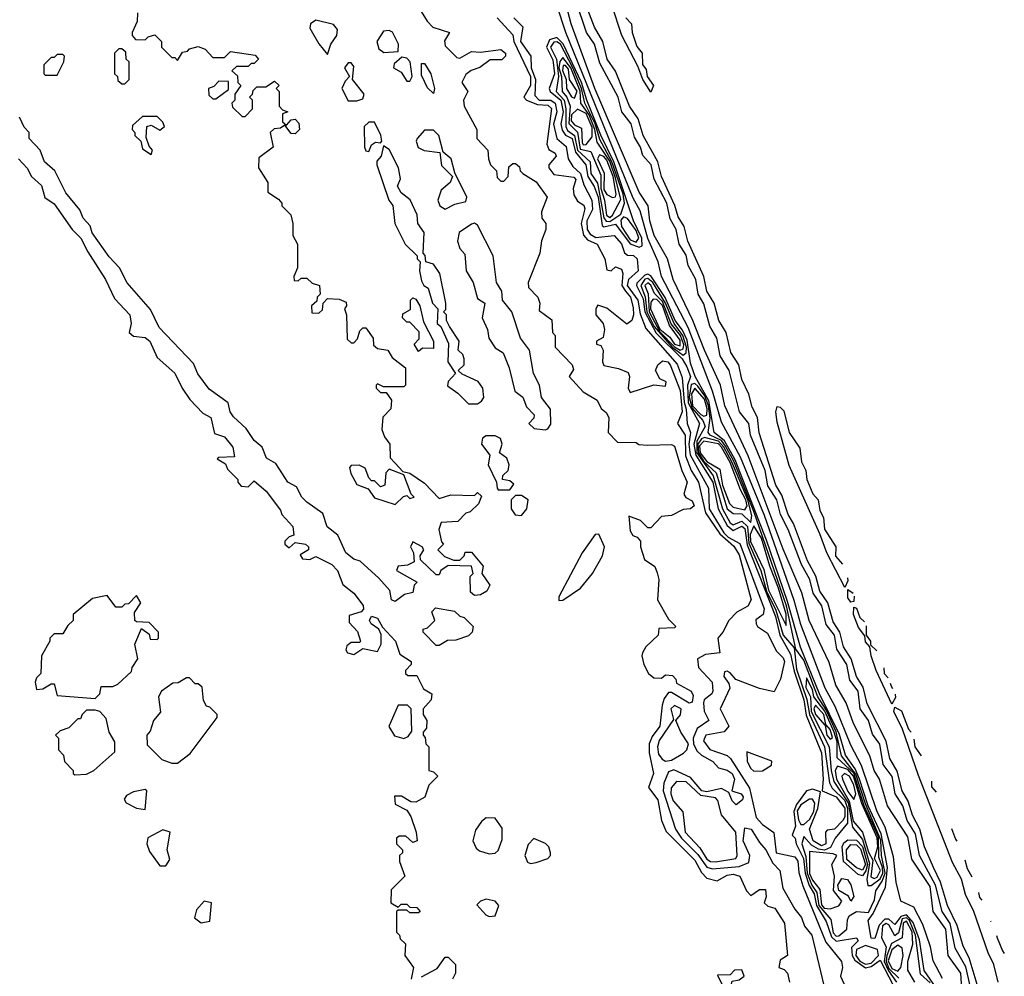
# Model space of a CAD drawing. Extents: x 2889633 to 3052318, y 540750 to 918690.
# Tile 496 of 656: x 3015858 to 3019207, y 778885 to 782139. Entities that reach past the tile are written whole.
import ezdxf

# ---------------------------------------------------------------- set-up
doc = ezdxf.new("R2010")
doc.units = 0

msp = doc.modelspace()

# ---------------------------------------------------------------- linework, layer by layer
at = {"layer": '0CON02XD'}
for points in [[(3019118.6, 778845), (3019087.9, 778947.9), (3019067, 778987), (3019047.4, 779057.4), (3019014.3, 779125), (3018990.6, 779205), (3018967.1, 779255), (3018935.6, 779325.6), (3018920.6, 779385), (3018895, 779433.3), (3018880.9, 779480.9), (3018860, 779515), (3018842.8, 779582.8), (3018817.5, 779625), (3018805.7, 779685), (3018741.3, 779811.3), (3018727.8, 779867.8), (3018704.3, 779905), (3018686.9, 779965), (3018660.6, 780005), (3018647.8, 780055), (3018625, 780090), (3018606.7, 780155), (3018580, 780195), (3018566.2, 780246.2), (3018538.3, 780298.3), (3018490.6, 780425), (3018471.9, 780455), (3018450.9, 780520.9), (3018430, 780555), (3018373.2, 780733.2), (3018367.5, 780785), (3018349.3, 780820.7), (3018338.8, 780865), (3018314.3, 780914.3), (3018304.2, 780965), (3018277, 781007), (3018261.4, 781075), (3018235.7, 781115.7), (3018220, 781175), (3018195.8, 781215), (3018185.7, 781265), (3018130.6, 781385), (3018118.1, 781435), (3018098.3, 781468.3), (3018087, 781507), (3018041.4, 781605), (3018028.9, 781655), (3017979.2, 781745), (3017961.3, 781801.3), (3017932.5, 781845), (3017885, 781963.3), (3017855.8, 782005), (3017841.9, 782065), (3017813.4, 782113.4), (3017719.6, 782359.6)], [(3018188, 781015), (3018148, 781115), (3018081.2, 781255), (3018061.2, 781325), (3018016.2, 781405), (3018002, 781455), (3017995.9, 781505.9), (3017965, 781552.5), (3017814.3, 781905), (3017734.3, 782124.3), (3017688.7, 782298.7)], [(3019096.8, 778826.8), (3019076.8, 778916.8), (3019040.7, 778980.7), (3019023.8, 779063.8), (3018995.5, 779105.5), (3018973.6, 779195), (3018919.4, 779295), (3018905, 779368.8), (3018876.9, 779415), (3018862.5, 779465), (3018835.7, 779505), (3018825.7, 779564.3), (3018795.8, 779605), (3018784.4, 779674.4), (3018758.7, 779708.7), (3018745.7, 779755), (3018717.5, 779795), (3018710, 779855), (3018682.1, 779892.1), (3018671.4, 779945), (3018637.6, 779997.6), (3018629.4, 780045), (3018600.9, 780080.9), (3018587.1, 780145), (3018557.4, 780187.4), (3018545.7, 780235), (3018517.1, 780285), (3018472.5, 780405), (3018445.7, 780455), (3018434, 780505), (3018403.4, 780553.4), (3018394.2, 780605), (3018344.2, 780725), (3018338.8, 780765), (3018306.2, 780805), (3018271.2, 780945), (3018241.2, 780995), (3018230, 781055), (3018206, 781096), (3018185, 781172.5), (3018166, 781205), (3018158, 781255), (3018132.3, 781302.3), (3018125, 781337.5), (3018101.2, 781375), (3018091.2, 781425), (3018070.8, 781460.8), (3018059.2, 781515), (3018015.7, 781595.7), (3018005.8, 781645), (3017977.3, 781677.3), (3017970, 781705), (3017949.5, 781739.5), (3017938, 781785), (3017905.8, 781825.8), (3017893.8, 781875), (3017830.9, 781990.9), (3017813.3, 782055), (3017786, 782095), (3017712.9, 782315)], [(3017212.5, 782185), (3017243.9, 782133.9), (3017263.6, 782113.6), (3017320, 782095), (3017303, 782067), (3017305, 782050), (3017345, 782010), (3017355, 782007.5), (3017395, 782030), (3017425, 782028), (3017495, 782037.5), (3017510, 782025), (3017510, 782015), (3017498.3, 782001.7), (3017458.3, 782001.7), (3017423.6, 781976.4), (3017393.8, 781966.2), (3017375, 781952.5), (3017362.5, 781925), (3017382.5, 781895), (3017368, 781865), (3017370, 781845), (3017412.5, 781765), (3017412.5, 781735), (3017450, 781695), (3017452.5, 781665), (3017460, 781645), (3017480, 781625), (3017481.7, 781601.7), (3017495, 781590), (3017505, 781590), (3017520, 781605), (3017521.7, 781638.3), (3017535, 781650), (3017545, 781650), (3017558.3, 781638.3), (3017560, 781625), (3017570, 781615), (3017615, 781587.5), (3017652.5, 781535), (3017633.3, 781485), (3017633.8, 781463.8), (3017647.5, 781445), (3017647.5, 781425), (3017633, 781387), (3017627.5, 781345), (3017587.5, 781245), (3017588.3, 781228.3), (3017620, 781195), (3017627.5, 781175), (3017625, 781150), (3017668.3, 781118.3), (3017670, 781075), (3017680, 781065), (3017680, 781025), (3017737.5, 780965), (3017741.7, 780948.3), (3017727.5, 780925), (3017775, 780872.5), (3017822.5, 780845), (3017836.4, 780816.4), (3017853, 780803), (3017862.5, 780785), (3017860, 780735), (3017891.7, 780701.7), (3017955, 780700), (3017963.6, 780693.6), (3017995, 780691.2), (3018075, 780693.3), (3018085, 780687.5), (3018110, 780605), (3018128.8, 780565), (3018116.7, 780525), (3018123.6, 780513.6), (3018145, 780502.5), (3018152.5, 780485), (3018140, 780475), (3018115, 780472.5), (3018075, 780452.5), (3018041.7, 780448.3), (3018005, 780410), (3017995, 780410), (3017970, 780435), (3017930, 780450), (3017935, 780400), (3017943.6, 780383.6), (3017958.3, 780378.3), (3017970, 780365), (3017970, 780345), (3017983, 780303), (3018018.3, 780278.3), (3018027, 780257), (3018032.5, 780235), (3018027.5, 780165), (3018065, 780100), (3018090, 780075), (3018085, 780070), (3018031.7, 780068.3), (3018030, 780045), (3017987.5, 780005), (3017976.7, 779985), (3017973.8, 779975), (3017981.2, 779945), (3017996.7, 779915), (3018015, 779900), (3018041.7, 779898.3), (3018055, 779910), (3018078.3, 779908.3), (3018090, 779895), (3018091.7, 779881.7), (3018142.5, 779855), (3018149.5, 779839.5), (3018145, 779817.5), (3018135, 779813.8), (3018075, 779850), (3018065, 779850), (3018050, 779830), (3018043, 779807), (3018035.8, 779735), (3018009.5, 779700.5), (3017998.8, 779675), (3017998.8, 779645), (3018013.8, 779575), (3017997, 779527), (3018028.6, 779485), (3018041.2, 779415)], [(3018997.3, 778877.3), (3018965, 778937.5), (3018956, 778985), (3018930.8, 779060.8), (3018899.3, 779119.3), (3018855, 779140), (3018839.2, 779205), (3018830.9, 779290.9), (3018801.9, 779391.9), (3018775, 779444), (3018722.1, 779602.1), (3018685, 779671.2), (3018632.1, 779802.1), (3018598.1, 779865), (3018515, 780081.2), (3018492.5, 780162.5), (3018391.6, 780451.6), (3018310.5, 780650.5), (3018245, 780770), (3018214.7, 780874.7), (3018132, 781092), (3018041.1, 781265), (3018029.4, 781315), (3017995, 781394), (3017968.8, 781488.8), (3017945, 781532), (3017715.6, 782095), (3017685.7, 782185)], [(3018005, 781892.5), (3017977.5, 781935), (3017960.7, 781980.7), (3017906.2, 782085), (3017873.8, 782185)], [(3016258.3, 782161.7), (3016257, 782133), (3016240, 782095), (3016240, 782085), (3016251.7, 782071.7), (3016285, 782070), (3016295, 782080), (3016317, 782087), (3016340, 782065), (3016340, 782045), (3016375, 782010), (3016385, 782010), (3016395, 782000), (3016411.7, 782028.3), (3016428.3, 782031.7), (3016435, 782040), (3016465, 782047.5), (3016488.3, 782038.3), (3016515, 782010), (3016555, 782010), (3016575, 782030), (3016658.3, 782018.3), (3016670, 782005), (3016655, 781990), (3016645, 781990), (3016635, 781980), (3016595, 781980), (3016580, 781965), (3016598.3, 781948.3), (3016600, 781925), (3016610, 781915), (3016590, 781885), (3016590, 781865), (3016580, 781855), (3016581.7, 781841.7), (3016615, 781810), (3016625, 781810), (3016650, 781835), (3016650, 781865), (3016640, 781875), (3016650, 781885), (3016651.7, 781898.3), (3016665, 781910), (3016695, 781910), (3016725, 781930), (3016740, 781915), (3016730, 781905), (3016740, 781895), (3016740, 781845), (3016751.7, 781831.7), (3016770, 781825), (3016751.7, 781818.3), (3016751.7, 781791.7), (3016765, 781780), (3016781.7, 781798.3), (3016795, 781800), (3016807, 781787), (3016810, 781765), (3016795, 781750), (3016781.7, 781751.7), (3016760, 781780), (3016745, 781770), (3016723, 781767), (3016710, 781755), (3016720, 781705), (3016671.7, 781668.3), (3016670, 781635), (3016702.5, 781585), (3016701.7, 781551.7), (3016738.3, 781528.3), (3016750, 781515), (3016750, 781505), (3016780, 781475), (3016787.5, 781445), (3016787.5, 781405), (3016802.5, 781375), (3016802.5, 781295), (3016790, 781265), (3016791.7, 781251.7), (3016805, 781250), (3016815, 781260), (3016835, 781260), (3016853, 781243), (3016877.5, 781235), (3016880, 781205), (3016870, 781195), (3016868.3, 781181.7), (3016850, 781165), (3016851.7, 781141.7), (3016875, 781140), (3016888.3, 781151.7), (3016890, 781175), (3016905, 781190), (3016945, 781187.5), (3016968.3, 781178.3), (3016970, 781165), (3016962.5, 781155), (3016970, 781135), (3016971.7, 781051.7), (3016985, 781040), (3016995, 781040), (3017007, 781053), (3017015, 781080), (3017025, 781090), (3017035, 781090), (3017060, 781055), (3017061.7, 781031.7), (3017075, 781020), (3017110, 781015), (3017125, 780990), (3017170, 780955), (3017170, 780895), (3017165, 780890), (3017095, 780890), (3017075, 780900), (3017070, 780895), (3017070, 780885), (3017085, 780870), (3017105, 780870), (3017122.5, 780845), (3017120, 780815), (3017093, 780787), (3017090, 780745), (3017099.3, 780719.3), (3017117.5, 780695), (3017118.3, 780648.3), (3017135, 780630), (3017161.7, 780601.7), (3017185, 780596.7), (3017235, 780562.5), (3017285, 780510), (3017325, 780522.5), (3017405, 780520), (3017415, 780530), (3017428.3, 780518.3), (3017418.3, 780491.7), (3017390, 780465), (3017375, 780460), (3017348.3, 780431.7), (3017291.7, 780428.3), (3017283.8, 780405), (3017293, 780363), (3017300, 780355), (3017280, 780335), (3017303, 780313), (3017335, 780300), (3017355, 780300), (3017370, 780315), (3017373, 780327), (3017395, 780327.5), (3017435, 780280), (3017430, 780255), (3017457.5, 780215), (3017447.5, 780195), (3017425, 780182.5), (3017405, 780180), (3017391.7, 780191.7), (3017390, 780245), (3017400, 780255), (3017395, 780280), (3017315, 780282.5), (3017290, 780265), (3017285, 780250), (3017275, 780250), (3017221.7, 780301.7), (3017220, 780315), (3017232.5, 780335), (3017226.7, 780345), (3017195, 780362.5), (3017187.5, 780345), (3017197.5, 780325), (3017200, 780295), (3017177, 780283), (3017145, 780280), (3017140, 780265), (3017210, 780225), (3017200, 780215), (3017195, 780190), (3017166.4, 780183.6), (3017135, 780160)], [(3016905, 782020), (3016916.2, 782055), (3016936.2, 782085), (3016938.8, 782105), (3016925, 782122.5), (3016865, 782137.5), (3016847.5, 782125), (3016845, 782110), (3016875, 782056.7), (3016905, 782020)], [(3017482.5, 782145), (3017535, 782087.5), (3017539.4, 782065), (3017595.4, 781945), (3017595.3, 781914.7), (3017573.3, 781875), (3017582.5, 781865), (3017619.8, 781849.8), (3017655, 781848.1), (3017667.2, 781837.2), (3017651.2, 781715), (3017657.7, 781697.7), (3017680, 781685), (3017682.5, 781675), (3017657.5, 781645), (3017657.5, 781635), (3017675, 781612.5), (3017743, 781603), (3017750, 781595), (3017741.2, 781565), (3017743, 781543), (3017755, 781521.2), (3017777.5, 781507.5), (3017780.8, 781495), (3017767.5, 781445), (3017776.2, 781406.2), (3017789.7, 781389.7), (3017822.5, 781375), (3017848.8, 781325), (3017855, 781287.5), (3017870, 781285), (3017885, 781297.5), (3017905, 781290), (3017910, 781275), (3017906.7, 781235), (3017918.6, 781215)], [(3017538.8, 782145), (3017570, 782115), (3017561.5, 782065), (3017597.1, 782015), (3017598.2, 781975), (3017612.5, 781935), (3017610.7, 781880.7), (3017625, 781865.4), (3017665, 781865.3), (3017678.9, 781855), (3017684.6, 781825), (3017673.5, 781783.5), (3017684.6, 781734.6), (3017717.2, 781707.2), (3017724, 781665), (3017739.7, 781639.7), (3017765.6, 781615.6), (3017776.9, 781576.9), (3017804.5, 781525), (3017807, 781493), (3017787.5, 781455), (3017788.5, 781425), (3017798.7, 781408.7), (3017818.1, 781398.1), (3017880, 781405), (3017905, 781376), (3017915.5, 781345.5), (3017925, 781337.5), (3017946.3, 781336.3), (3017958.1, 781325), (3017961.5, 781285), (3017929.5, 781255), (3017924.6, 781235), (3017961.2, 781185), (3017968.1, 781138.1), (3017987.9, 781087.9), (3018095, 780967.5), (3018111.6, 780921.6), (3018117.8, 780837.8), (3018125, 780814), (3018128.1, 780765), (3018139.6, 780735), (3018134.7, 780694.7), (3018138.5, 780658.5), (3018201.2, 780545), (3018202.9, 780475), (3018253.2, 780393.2), (3018268.3, 780378.3), (3018307.2, 780357.2), (3018390.6, 780135), (3018386.7, 780115), (3018362.3, 780097.7), (3018363.6, 780083.6), (3018367.5, 780075), (3018401.7, 780051.7), (3018431.3, 779991.3), (3018455, 779968), (3018460, 779955), (3018446.2, 779895), (3018425, 779852.5), (3018375, 779863.3), (3018293.8, 779893.8), (3018275, 779916.7), (3018265, 779922.5), (3018255, 779920), (3018253.8, 779905), (3018270.7, 779880.7), (3018273.3, 779865), (3018241.2, 779795), (3018270, 779735), (3018254.3, 779715.7), (3018192.5, 779705), (3018184.1, 779685.9), (3018205.6, 779655.6), (3018265, 779635.8), (3018275.5, 779625.5)], [(3017920, 782145), (3017939.2, 782125), (3017941.2, 782095), (3017957.3, 782047.3), (3017975.8, 782025), (3017976.7, 781986.7), (3017988.8, 781968.8), (3017992.5, 781945), (3018013.8, 781915), (3018005, 781892.5)], [(3017097, 782027), (3017145, 782030), (3017146.2, 782055), (3017126.1, 782096.1), (3017115, 782102.5), (3017095, 782100), (3017072.5, 782065), (3017079.3, 782039.3), (3017097, 782027)], [(3017965, 781365.4), (3017975, 781370), (3017973.9, 781396.1), (3017946.1, 781455), (3017878.6, 781655), (3017835, 781745.6), (3017786.7, 781865), (3017769.2, 781925), (3017707.2, 782057.2), (3017685, 782077.8), (3017660, 782070), (3017650.4, 782045), (3017672, 782002), (3017676.7, 781955), (3017659.4, 781905), (3017661.9, 781895), (3017698.8, 781865), (3017706.2, 781825), (3017698.8, 781785), (3017703.2, 781763.2), (3017715, 781745.5), (3017736.8, 781735), (3017748.1, 781688.1), (3017783.3, 781645), (3017790.5, 781605), (3017811.8, 781571.8), (3017825.7, 781535), (3017838.8, 781438.8), (3017845, 781434.4), (3017885, 781443.5), (3017935, 781376.7), (3017965, 781365.4)], [(3017865, 781452.4), (3017902.5, 781477.5), (3017915.3, 781514.7), (3017910.4, 781545), (3017872.1, 781655), (3017831.1, 781731.1), (3017815, 781784.6), (3017780.3, 781855), (3017769.1, 781905), (3017739.8, 781975), (3017697.1, 782055), (3017685, 782063.2), (3017675, 782062.3), (3017663.4, 782045), (3017684.2, 782004.2), (3017690.3, 781945), (3017682.5, 781895), (3017710.3, 781865), (3017716, 781835), (3017715.3, 781775.3), (3017721.9, 781761.9), (3017745.2, 781745.2), (3017755, 781694.6), (3017798.2, 781655), (3017801.1, 781615), (3017823.1, 781583.1), (3017844.8, 781464.8), (3017853.3, 781453.3), (3017865, 781452.4)], [(3015985, 781950), (3016007.5, 781995), (3016010, 782015), (3016005, 782020), (3015985, 782020), (3015975, 782010), (3015965, 782010), (3015940, 781985), (3015940, 781955), (3015945, 781950), (3015985, 781950)], [(3016215, 781920), (3016230, 781935), (3016230, 781995), (3016220, 782005), (3016218.3, 782028.3), (3016205, 782040), (3016195, 782040), (3016180, 782025), (3016180, 781955), (3016190, 781945), (3016191.7, 781931.7), (3016205, 781920), (3016215, 781920)], [(3017005, 781862.5), (3017025, 781870), (3017030, 781885), (3016990, 781935), (3016995, 781980), (3016985, 781992.5), (3016975, 781992.5), (3016962.5, 781975), (3016980, 781945), (3016965, 781930), (3016953.8, 781905), (3016975, 781862.5), (3017005, 781862.5)], [(3017185, 781930), (3017192.5, 781945), (3017186.7, 781995), (3017175, 782007.5), (3017158.3, 782011.7), (3017131.7, 781988.3), (3017130, 781975), (3017155, 781960), (3017175, 781930), (3017185, 781930)], [(3017265, 781887.5), (3017245, 781907.5), (3017225, 781950), (3017225, 781990), (3017235, 781990), (3017256, 781955), (3017268.8, 781905), (3017265, 781887.5)], [(3017865, 781465.6), (3017875, 781473.5), (3017903, 781527), (3017885, 781601.1), (3017865, 781657.3), (3017821.9, 781721.9), (3017814.7, 781765.3), (3017795.3, 781815.3), (3017766.9, 781855), (3017764, 781896), (3017732.2, 781975), (3017705, 782010), (3017695, 781996.2), (3017692.3, 781975), (3017700.8, 781945), (3017703.5, 781895), (3017718.9, 781875), (3017730.5, 781845), (3017725.7, 781785.7), (3017755.9, 781755.9), (3017765, 781698.5), (3017800.8, 781690.8), (3017835, 781610), (3017834.8, 781565), (3017847.5, 781525), (3017853.9, 781473.9), (3017865, 781465.6)], [(3017745, 781871.4), (3017754.3, 781895.7), (3017728.6, 781935), (3017725, 781970), (3017715, 781983.3), (3017707.1, 781982.9), (3017704.1, 781965.9), (3017716.7, 781935), (3017717.5, 781905), (3017735, 781875.8), (3017745, 781871.4)], [(3016525, 781870), (3016568.3, 781901.7), (3016568.3, 781928.3), (3016535, 781930), (3016518.3, 781911.7), (3016500, 781905), (3016501.7, 781881.7), (3016515, 781870), (3016525, 781870)], [(3017775, 781713.1), (3017785, 781714.4), (3017805, 781740), (3017805, 781772), (3017785, 781819.7), (3017755, 781834.6), (3017735.4, 781815), (3017734.2, 781795), (3017745, 781780.8), (3017769.3, 781769.3), (3017771.5, 781721.5), (3017775, 781713.1)], [(3017135, 780160), (3017122.5, 780165), (3017117, 780197), (3017079.3, 780239.3), (3017016.4, 780296.4), (3016995, 780303.3), (3016967.5, 780325), (3016940, 780385), (3016903.9, 780413.9), (3016889.2, 780459.2), (3016835, 780497.5), (3016817.5, 780515), (3016799.3, 780549.3), (3016770, 780565), (3016729.3, 780629.3), (3016697, 780647), (3016682.5, 780685), (3016655, 780707.5), (3016627.7, 780747.7), (3016585, 780787.5), (3016573.3, 780805), (3016567.5, 780835), (3016502.3, 780882.3), (3016463.9, 780933.9), (3016449.3, 780969.3), (3016331.7, 781091.7), (3016303, 781153), (3016223.9, 781243.9), (3016197.5, 781295), (3016161.7, 781331.7), (3016103.9, 781413.9), (3016097, 781437), (3016073.9, 781463.9), (3016062.5, 781492.5), (3016015, 781550), (3015977.5, 781625), (3015942.5, 781655), (3015927.5, 781695), (3015890, 781735), (3015890, 781755), (3015873, 781773), (3015857, 781807)], [(3016305, 781680), (3016310, 781695), (3016298.3, 781708.3), (3016288.3, 781738.3), (3016290, 781775), (3016305, 781780), (3016335, 781762.5), (3016350, 781775), (3016345, 781790), (3016325, 781810), (3016275, 781810), (3016241.7, 781778.3), (3016240, 781765), (3016250, 781755), (3016250, 781745), (3016270, 781725), (3016275, 781700), (3016305, 781680)], [(3017045, 781690), (3017055, 781712.5), (3017068.3, 781721.7), (3017085, 781720), (3017090, 781725), (3017086.4, 781746.4), (3017065, 781790), (3017045, 781790), (3017030, 781775), (3017031.2, 781705), (3017035, 781692.5), (3017045, 781690)], [(3017305, 781493.8), (3017338.3, 781511.7), (3017375, 781520), (3017379.2, 781535), (3017338.3, 781618.3), (3017326, 781665), (3017298.3, 781688.3), (3017283.8, 781745), (3017265, 781763.3), (3017235, 781763.3), (3017210, 781735), (3017206.7, 781725), (3017213.9, 781703.9), (3017233.6, 781693.6), (3017287.5, 781687.5), (3017293, 781643), (3017330, 781605), (3017322.5, 781585), (3017291.7, 781558.3), (3017280, 781525), (3017287.5, 781505), (3017305, 781493.8)], [(3017415, 780832.5), (3017429.3, 780840.7), (3017436.4, 780853.6), (3017433.8, 780885), (3017418, 780908), (3017363, 780933), (3017350, 780945), (3017370, 780965), (3017370, 780985), (3017365, 781000), (3017350, 781015), (3017352.5, 781045), (3017320, 781095), (3017310, 781115), (3017310, 781135), (3017300, 781145), (3017307.5, 781152.5), (3017307.5, 781175), (3017286.7, 781275), (3017265, 781307.5), (3017240, 781315), (3017237, 781337), (3017230, 781345), (3017233.8, 781415), (3017212.5, 781445), (3017210, 781475), (3017186.1, 781526.1), (3017155, 781550), (3017143, 781573), (3017153, 781597), (3017146.2, 781635), (3017115, 781697.5), (3017095, 781710), (3017087.5, 781675), (3017073, 781657), (3017072.5, 781645), (3017114, 781525), (3017127, 781507), (3017134.3, 781445), (3017168.8, 781375), (3017210, 781335), (3017210, 781325), (3017220, 781315), (3017217.5, 781285), (3017225, 781250), (3017232.5, 781235), (3017247.5, 781225), (3017262.5, 781175), (3017280, 781155), (3017277.5, 781105), (3017290, 781095), (3017317, 781037), (3017314, 780975), (3017340, 780935), (3017315, 780907.5), (3017313.6, 780893.6), (3017348.8, 780868.8), (3017385, 780832.5), (3017415, 780832.5)], [(3015853.3, 781665), (3015883.6, 781633.6), (3015897.5, 781605), (3015932.5, 781575), (3015943.6, 781533.6), (3015975, 781512.5), (3016036.7, 781425), (3016066.1, 781396.1), (3016089.5, 781349.5), (3016150, 781255), (3016180, 781190), (3016232.5, 781135), (3016237.5, 781105), (3016230, 781075), (3016245, 781062.5), (3016285, 781057.5), (3016300, 781045), (3016325, 780990), (3016386, 780936), (3016410, 780885), (3016437, 780847), (3016480.7, 780800.7), (3016507.5, 780785), (3016520.7, 780730.7), (3016555, 780720), (3016583.3, 780685), (3016588.3, 780651.7), (3016535, 780650), (3016530, 780645), (3016558.3, 780628.3), (3016565, 780610), (3016600, 780575), (3016600, 780565), (3016611.7, 780551.7), (3016635, 780550), (3016655, 780570), (3016696.7, 780535), (3016745, 780470), (3016750, 780455), (3016787.5, 780415), (3016790, 780385), (3016775, 780380), (3016760, 780365), (3016760, 780355), (3016775, 780342.5), (3016795, 780360), (3016830, 780355), (3016840, 780345), (3016840, 780335), (3016811.7, 780318.3), (3016820, 780305), (3016845, 780302.5), (3016865, 780312.5), (3016920, 780285), (3016938.8, 780265), (3016957.5, 780217.5), (3016995, 780187.5), (3017026.1, 780146.1), (3017027, 780133), (3017020, 780125), (3016978.3, 780111.7), (3016978.3, 780088.3), (3017007, 780057), (3017017.5, 780025), (3017015, 780020), (3016985, 780020), (3016970.7, 780009.3), (3016967.5, 779995), (3016973.3, 779985), (3016995, 779978.8), (3017025, 780000), (3017075, 779990), (3017087.5, 780015), (3017087, 780047), (3017080, 780065), (3017053.6, 780083.6), (3017047.5, 780095), (3017055, 780110), (3017075, 780102.5), (3017092.5, 780072.5), (3017136.7, 780025), (3017150.7, 779980.7), (3017190, 779955), (3017190, 779945), (3017170, 779925), (3017170, 779915), (3017178.3, 779908.3), (3017208.3, 779908.3), (3017232, 779862), (3017260, 779845), (3017257.5, 779825), (3017230, 779795), (3017230, 779775), (3017242.5, 779755), (3017241.7, 779728.3), (3017230, 779715), (3017230, 779705), (3017237, 779697), (3017240, 779675), (3017250, 779665), (3017250, 779585), (3017265, 779580), (3017280, 779565), (3017250, 779535), (3017236.4, 779493.6), (3017205, 779477.5), (3017188.3, 779478.3), (3017157, 779497), (3017133, 779497), (3017135, 779470), (3017175, 779450), (3017188.3, 779428.3), (3017206.7, 779375), (3017210, 779345), (3017195, 779340), (3017171.7, 779361.7), (3017148.3, 779361.7), (3017140, 779355), (3017140, 779335), (3017160, 779315), (3017160, 779305), (3017150, 779295), (3017150, 779275), (3017167.5, 779225), (3017121.7, 779178.3), (3017120, 779135), (3017145, 779120), (3017155, 779130), (3017175, 779130), (3017185, 779120), (3017208.3, 779118.3), (3017220, 779105), (3017215, 779100), (3017185, 779100), (3017175, 779110), (3017145, 779110), (3017140, 779105), (3017140, 779035), (3017150, 779025), (3017151.7, 779011.7), (3017170, 778995), (3017167.5, 778955), (3017197.5, 778915), (3017190, 778875)], [(3017875, 781533.8), (3017885, 781536.7), (3017887.5, 781545), (3017876.3, 781605), (3017855, 781660.9), (3017845, 781673.6), (3017830.7, 781679.3), (3017823.8, 781665), (3017846.7, 781616.7), (3017845, 781560.8), (3017855, 781544.2), (3017875, 781533.8)], [(3017645, 780743.8), (3017655, 780746.7), (3017665, 780762.5), (3017664.1, 780814.1), (3017633, 780853), (3017626, 780895), (3017605.6, 780935.6), (3017591.9, 781015), (3017562, 781055), (3017532, 781145), (3017500, 781185), (3017497.5, 781215), (3017480, 781245), (3017468.8, 781335), (3017415, 781440), (3017405, 781446.7), (3017395, 781443.3), (3017352.5, 781415), (3017347.5, 781385), (3017355, 781360), (3017371.7, 781341.7), (3017376.7, 781285), (3017400, 781245), (3017415, 781190), (3017440, 781175), (3017431.2, 781125), (3017448.8, 781085), (3017453.8, 781055), (3017475, 781022.5), (3017502.5, 781005), (3017522.5, 780955), (3017542.5, 780875), (3017570, 780855), (3017581.7, 780821.7), (3017607.5, 780795), (3017607, 780783), (3017590, 780765), (3017608.3, 780748.3), (3017645, 780743.8)], [(3017955, 781382.3), (3017963.8, 781395), (3017955, 781421.8), (3017925, 781462.5), (3017911.7, 781468.3), (3017902.9, 781457.1), (3017904.7, 781435), (3017935, 781389.7), (3017955, 781382.3)], [(3018987.8, 778827.8), (3018934.7, 778904.7), (3018918.7, 779008.7), (3018897.9, 779067.9), (3018875, 779093.3), (3018855, 779088.2), (3018835, 779061.2), (3018815, 779078.5), (3018800.9, 779079.1), (3018781.2, 779058.8), (3018766.7, 779013.3), (3018754.6, 779014.6), (3018743.8, 779075), (3018761.8, 779098.2), (3018802.7, 779187.3), (3018809.8, 779255), (3018788.8, 779368.8), (3018744.5, 779465), (3018715, 779555.5), (3018700.4, 779590.4), (3018666.7, 779636.7), (3018647, 779707), (3018579.2, 779845), (3018514.3, 780004.3), (3018469.3, 780159.3), (3018398.1, 780368.1), (3018291.8, 780641.8), (3018256.1, 780706.1), (3018220.9, 780735), (3018202.6, 780842.6), (3018155.4, 780925), (3018140.4, 780970.4), (3018128.4, 781048.4), (3018112.8, 781082.8), (3018088.1, 781115), (3018053.4, 781193.4), (3018005, 781267.3), (3017995, 781272.9), (3017985, 781270), (3017957.4, 781242.6), (3017956.2, 781235), (3017979, 781189), (3017984, 781145), (3018022.7, 781072.7), (3018111.3, 780985), (3018127.9, 780957.9), (3018140, 780925), (3018130, 780895), (3018131.8, 780835), (3018170.8, 780765), (3018151.4, 780695), (3018157.7, 780657.7), (3018215.9, 780565.9), (3018233.9, 780475), (3018265, 780417.8), (3018285, 780400.9), (3018315, 780416.2), (3018325, 780408.1), (3018332.3, 780352.3), (3018428.7, 780108.7), (3018443.3, 780045), (3018480.6, 779980.6), (3018492.7, 779922.7), (3018525.8, 779825), (3018533.2, 779773.2), (3018585.3, 779645.3), (3018591.4, 779555), (3018587.5, 779515), (3018635, 779495.6), (3018665, 779456.2), (3018665, 779427.5), (3018658.6, 779415), (3018630, 779385), (3018605, 779381.2), (3018598.8, 779375), (3018600.6, 779335), (3018585, 779328.2), (3018557.5, 779345), (3018544.4, 779385), (3018573.6, 779455), (3018581.7, 779511.7), (3018555, 779521.4), (3018535, 779516), (3018500.4, 779469.6), (3018490.9, 779445), (3018497.1, 779395), (3018486.2, 779365), (3018495.7, 779355), (3018499.2, 779335), (3018524.8, 779285), (3018530, 779235), (3018543.6, 779193.6), (3018561.1, 779165), (3018568, 779125), (3018601.2, 779071.2), (3018619.3, 779019.3), (3018635, 779003.8), (3018705, 779015.6), (3018710.8, 779005), (3018687.6, 778982.4), (3018690.3, 778955), (3018699, 778939), (3018735, 778912.9), (3018755, 778918.4), (3018785, 778939.1), (3018829.6, 778855)], [(3018115, 780997.5), (3018124.6, 781005.4), (3018126, 781025), (3018113.7, 781065), (3018083.8, 781105), (3018055.2, 781175), (3018011.8, 781245), (3017995, 781258), (3017985, 781256), (3017970.7, 781235), (3017985.6, 781195.6), (3017991.2, 781145), (3018016.2, 781095), (3018077, 781025), (3018115, 780997.5)], [(3017918.6, 781215), (3017935.6, 781195), (3017945, 781160), (3017946.2, 781135), (3017940, 781115), (3017923, 781103), (3017855, 781157.5), (3017825, 781167.5), (3017817.5, 781155), (3017817.5, 781135), (3017842.5, 781105), (3017847.5, 781085), (3017842.5, 781057.5), (3017820, 781045), (3017820, 781035), (3017835, 781030), (3017842.5, 781015), (3017840, 780975), (3017845, 780962.5), (3017895, 780952.5), (3017928.3, 780938.3), (3017932.5, 780925), (3017927.5, 780885), (3017935, 780870), (3018015, 780896.7), (3018055, 780892.5), (3018056.7, 780906.7), (3018035, 780917.5), (3018021.2, 780945), (3018028.8, 780965), (3018045, 780978), (3018062.5, 780975), (3018071.2, 780965), (3018105, 780877.5), (3018111.9, 780805), (3018096.2, 780765), (3018121.9, 780725), (3018122.7, 780655), (3018141.9, 780605), (3018167.5, 780565), (3018191.2, 780461.2), (3018239.4, 780389.4), (3018287.7, 780347.7), (3018305, 780318.8), (3018346.7, 780165), (3018335, 780143.3), (3018297, 780123), (3018270, 780095), (3018250, 780055), (3018232.5, 780035), (3018240, 779985), (3018190.7, 779979.3), (3018163.3, 779965), (3018166.7, 779935), (3018213.3, 779885), (3018216.2, 779855), (3018212.5, 779845), (3018186.7, 779825), (3018184, 779815), (3018186.1, 779786.1), (3018202.5, 779755), (3018162.4, 779727.6), (3018148.8, 779695), (3018150, 779675), (3018161.7, 779651.7), (3018177, 779637), (3018215.8, 779615.8), (3018235, 779593.3), (3018265, 779586.2), (3018282, 779575), (3018290, 779555), (3018280, 779515), (3018312.5, 779505), (3018318.8, 779495), (3018316.7, 779485), (3018295, 779467.5), (3018281.7, 779481.7), (3018270, 779510), (3018245, 779523.8), (3018195, 779511.8), (3018178.8, 779515), (3018140.4, 779560.4), (3018083, 779587), (3018065, 779580), (3018048.8, 779541.2), (3018047.1, 779515), (3018088.6, 779385), (3018109.4, 779355), (3018165, 779298.6), (3018195, 779255.6), (3018215, 779250.6), (3018305, 779258.1), (3018338.6, 779271.4), (3018341.2, 779295), (3018319.2, 779345), (3018325, 779390), (3018346.7, 779385), (3018375, 779340), (3018396.7, 779315), (3018419.5, 779269.5), (3018443.3, 779245), (3018454.1, 779184.1), (3018495, 779112.5), (3018517.5, 779085), (3018527.5, 779055), (3018552.5, 779025), (3018600, 778825)], [(3018105, 781014.2), (3018115, 781018.6), (3018117.2, 781032.8), (3018106, 781065), (3018074.6, 781104.6), (3018045, 781179.7), (3018016.9, 781206.9), (3018005, 781235.6), (3017995, 781243.1), (3017984.6, 781235), (3017995.7, 781205.7), (3017998.8, 781145), (3018035, 781076.6), (3018085, 781025.7), (3018105, 781014.2)], [(3017215, 781010), (3017200, 781035), (3017217, 781053), (3017217, 781077), (3017185, 781110), (3017175, 781110), (3017160, 781125), (3017161.7, 781138.3), (3017187, 781153), (3017187.5, 781185), (3017195, 781192.5), (3017205, 781187.5), (3017218.8, 781165), (3017231.2, 781111.2), (3017266, 781045), (3017265, 781020), (3017228.3, 781021.7), (3017215, 781010)], [(3018105, 781028.9), (3018105, 781048.9), (3018068.5, 781098.5), (3018045, 781166.1), (3018025, 781186.6), (3018012.4, 781187.6), (3018005, 781178), (3018003.3, 781155), (3018035, 781086), (3018069, 781059), (3018085.5, 781035), (3018105, 781028.9)], [(3019064.2, 778824.2), (3019060, 778895), (3019016, 778955), (3019008.1, 779045), (3018965.8, 779105), (3018955, 779190), (3018892.9, 779282.9), (3018879.2, 779359.2), (3018810, 779465), (3018783.3, 779555), (3018764.2, 779584.2), (3018750, 779635), (3018694.1, 779744.1), (3018670, 779815), (3018633.8, 779875), (3018611.7, 779951.7), (3018543.8, 780095), (3018518.8, 780188.8), (3018455, 780337.5), (3018336, 780655), (3018256.2, 780825), (3018242, 780895), (3018188, 781015)], [(3018635, 779021.5), (3018645, 779021.8), (3018672.2, 779045), (3018673.7, 779076.3), (3018680.2, 779089.8), (3018704.6, 779105.4), (3018745, 779102.2), (3018765.8, 779144.2), (3018770, 779175), (3018792, 779208), (3018801.7, 779235), (3018790, 779295), (3018787.8, 779347.8), (3018735, 779471.8), (3018702.6, 779572.6), (3018653.8, 779635), (3018635.7, 779715.7), (3018601.5, 779791.5), (3018573.6, 779835), (3018525, 779959.5), (3018498, 779998), (3018466, 780145), (3018355, 780465.6), (3018287, 780637), (3018258.5, 780688.5), (3018245, 780707.2), (3018206.9, 780725), (3018200, 780735), (3018206.7, 780783.3), (3018200.6, 780825), (3018188.9, 780858.9), (3018165, 780892), (3018155, 780900.8), (3018142, 780898), (3018135.5, 780854.5), (3018145, 780817.1), (3018182.3, 780775), (3018190, 780755), (3018161, 780705), (3018161, 780665), (3018217.4, 780587.4), (3018248.2, 780475), (3018275, 780427.5), (3018285, 780420.5), (3018315, 780432.7), (3018334.1, 780415), (3018338.3, 780358.3), (3018379.7, 780265), (3018398.7, 780195), (3018430.6, 780130.6), (3018455.3, 780045), (3018492.3, 780002.3), (3018500.7, 779929.3), (3018536.1, 779826.1), (3018544.8, 779774.8), (3018596.2, 779665), (3018612.6, 779542.6), (3018621.4, 779525), (3018665, 779482.1), (3018673.5, 779455), (3018674.5, 779405), (3018632, 779355), (3018616.7, 779323.3), (3018595.8, 779314.2), (3018575, 779316.6), (3018551.1, 779331.1), (3018525, 779360), (3018519.1, 779335), (3018532, 779292), (3018537.3, 779235), (3018552.4, 779195), (3018569.8, 779169.8), (3018575.9, 779125.9), (3018617.4, 779077.4), (3018625, 779032.9), (3018635, 779021.5)], [(3018185, 780789.6), (3018195, 780792.9), (3018196.2, 780815), (3018187.4, 780847.4), (3018154.7, 780885.3), (3018143.8, 780866.2), (3018147.1, 780825), (3018175, 780795.8), (3018185, 780789.6)], [(3018674.3, 780240.5), (3018675, 780230), (3018665, 780207.5), (3018603.8, 780325), (3018580, 780390), (3018475, 780622.5), (3018435, 780770), (3018430, 780805), (3018435, 780822.5), (3018445, 780821.2), (3018457.9, 780807.9), (3018476, 780735), (3018511.7, 780681.7), (3018518, 780635), (3018532.5, 780605), (3018536, 780575), (3018555.7, 780525.7), (3018573.8, 780505), (3018579.5, 780469.5), (3018592, 780445), (3018595.8, 780405.8), (3018634, 780345), (3018633.3, 780313.3), (3018657.5, 780287.1)], [(3017525, 780540), (3017538.3, 780558.3), (3017525, 780570), (3017500, 780575), (3017501.7, 780588.3), (3017520, 780605), (3017522.5, 780625), (3017515, 780647.5), (3017490, 780665), (3017498.8, 780695), (3017493.6, 780713.6), (3017475, 780723.3), (3017445, 780723.3), (3017432.5, 780715), (3017428.8, 780695), (3017457, 780657), (3017451.2, 780625), (3017480, 780565), (3017482.5, 780545), (3017485, 780540), (3017525, 780540)], [(3018345, 780428.8), (3018348.1, 780451.9), (3018335.1, 780505.1), (3018281, 780635), (3018253, 780685), (3018235, 780705.2), (3018187.4, 780717.4), (3018176.9, 780713.1), (3018164.8, 780695), (3018166.9, 780665), (3018185, 780636.2), (3018227.5, 780597.5), (3018264.5, 780475), (3018285, 780458.6), (3018315, 780457.5), (3018345, 780428.8)], [(3018325, 780471.5), (3018332.8, 780485), (3018328.5, 780505), (3018309.5, 780539.5), (3018275, 780632.2), (3018245.6, 780685), (3018235, 780696.5), (3018184.8, 780705.2), (3018171, 780689), (3018172.8, 780665), (3018195, 780635.3), (3018239.4, 780609.4), (3018248.8, 780555), (3018273.1, 780493.1), (3018285, 780480.4), (3018325, 780471.5)], [(3017135, 780490), (3017163, 780517), (3017175, 780520), (3017185, 780510), (3017200, 780515), (3017190, 780525), (3017165, 780590), (3017115, 780610), (3017103, 780597), (3017100, 780555), (3017085, 780550), (3017065, 780570), (3017055, 780570), (3017045, 780580), (3017033.3, 780613.3), (3017013, 780623), (3016985, 780622.5), (3016980, 780615), (3016984, 780595), (3017005, 780558), (3017043, 780543), (3017065, 780512.5), (3017135, 780490)], [(3017565, 780452.5), (3017583.3, 780475), (3017587.5, 780505), (3017565, 780520), (3017545, 780520), (3017530, 780505), (3017530, 780475), (3017543.9, 780453.9), (3017565, 780452.5)], [(3018465, 780077.5), (3018465, 780116.2), (3018439.3, 780205), (3018409.3, 780279.3), (3018381.6, 780375), (3018355, 780416.7), (3018342.3, 780387.7), (3018343.8, 780363.8), (3018389, 780269), (3018405, 780198.5), (3018465, 780077.5)], [(3017692.5, 780162.5), (3017705, 780163.8), (3017765.6, 780204.4), (3017806, 780255), (3017840, 780315), (3017847.5, 780345), (3017828.3, 780388.3), (3017815, 780387.5), (3017771.2, 780325), (3017692.5, 780175), (3017692.5, 780162.5)], [(3016115, 779830), (3016130, 779845), (3016135, 779870), (3016175, 779870), (3016191.7, 779878.3), (3016238.3, 779921.7), (3016240, 779935), (3016260, 779965), (3016250, 780015), (3016271.7, 780068.3), (3016298.3, 780048.3), (3016301.7, 780031.7), (3016325, 780030), (3016330, 780035), (3016330, 780055), (3016298.3, 780088.3), (3016255, 780090), (3016250, 780095), (3016248.3, 780121.7), (3016270, 780155), (3016255, 780180), (3016228.3, 780151.7), (3016215, 780150), (3016205, 780140), (3016185, 780140), (3016155, 780180), (3016105, 780170), (3016040, 780115), (3016040, 780095), (3016021.7, 780078.3), (3016005, 780050), (3015975, 780050), (3015960, 780035), (3015960, 780025), (3015932.5, 779975), (3015930, 779915), (3015915, 779900), (3015910, 779885), (3015915, 779860), (3015937, 779863), (3015965, 779880), (3015975, 779880), (3015985, 779840), (3016115, 779830)], [(3018697.1, 780177.5), (3018695, 780160), (3018685, 780157.5), (3018675, 780172.5), (3018675, 780200), (3018693.3, 780188.1)], [(3018835.8, 779843.9), (3018836.8, 779833.2), (3018825, 779810), (3018772, 779925), (3018754, 779975), (3018750, 780005), (3018735, 780022.5), (3018732.5, 780042.5), (3018711.2, 780071.2), (3018694, 780115), (3018695, 780140), (3018705, 780136.7), (3018716.2, 780105), (3018731.8, 780090.7)], [(3017285, 780010), (3017275, 780010), (3017230, 780055), (3017230, 780065), (3017245, 780070), (3017270, 780095), (3017260, 780125), (3017272.5, 780137.5), (3017337, 780127), (3017355, 780110), (3017370, 780105), (3017400, 780075), (3017397.5, 780055), (3017385, 780042.5), (3017341.7, 780028.3), (3017313, 780027), (3017285, 780010)], [(3018737.9, 780076.3), (3018737.5, 780045), (3018752.5, 780025), (3018751.7, 780011.7), (3018773.3, 779992.1)], [(3018797.7, 779934.3), (3018798.8, 779915), (3018812.1, 779900.1)], [(3016395, 779610), (3016437.7, 779642.3), (3016530, 779765), (3016530, 779775), (3016505, 779800), (3016493.6, 779803.6), (3016483, 779823), (3016478.3, 779868.3), (3016465, 779880), (3016455, 779880), (3016435, 779900), (3016425, 779900), (3016397, 779883), (3016378.3, 779881.7), (3016340, 779855), (3016330, 779835), (3016336.4, 779783.6), (3016312.5, 779755), (3016301.7, 779718.3), (3016290, 779705), (3016291.7, 779671.7), (3016341.7, 779621.7), (3016375, 779610), (3016395, 779610)], [(3018743, 779193), (3018755, 779194), (3018785, 779216.2), (3018793.9, 779235), (3018793.4, 779255), (3018780.3, 779290.3), (3018779.2, 779359.2), (3018731.2, 779465), (3018695.1, 779575.1), (3018638.3, 779628.3), (3018638.3, 779681.7), (3018628.3, 779715), (3018596.6, 779786.6), (3018559.4, 779835), (3018555, 779860), (3018535, 779900), (3018532.5, 779867.5), (3018548, 779835), (3018550.7, 779785), (3018612.1, 779665), (3018618, 779585), (3018627.2, 779547.2), (3018675.8, 779475), (3018691.5, 779391.5), (3018725, 779350), (3018748.7, 779268.7), (3018739.2, 779215), (3018743, 779193)], [(3018819.6, 779882.3), (3018822, 779872), (3018827.3, 779864)], [(3017165, 779693.3), (3017179.3, 779700.7), (3017191.7, 779718.3), (3017190, 779795), (3017177, 779807), (3017145, 779807.5), (3017114.1, 779734.1), (3017132.7, 779702.7), (3017165, 779693.3)], [(3018055, 779616.2), (3018075, 779620), (3018116.4, 779643.6), (3018127.5, 779655), (3018132.5, 779675), (3018106.7, 779715), (3018090, 779755), (3018105.9, 779774.1), (3018108, 779795), (3018085, 779806), (3018072.5, 779795), (3018081.7, 779758.3), (3018033.1, 779686.9), (3018027.8, 779665), (3018030.7, 779640.7), (3018043, 779623), (3018055, 779616.2)], [(3018615, 779691.4), (3018623.3, 779696.7), (3018615, 779724.2), (3018600.8, 779740.8), (3018594, 779775), (3018565, 779806.7), (3018560, 779795), (3018564.7, 779775), (3018597.5, 779737.5), (3018604, 779705), (3018615, 779691.4)], [(3016045, 779570), (3016085, 779572.5), (3016110, 779585), (3016181.7, 779648.3), (3016181.7, 779681.7), (3016162.5, 779715), (3016151.7, 779761.7), (3016130, 779785), (3016115, 779790), (3016085, 779790), (3016070, 779775), (3016065, 779760), (3016055, 779760), (3016025, 779730), (3015995, 779720), (3015980, 779705), (3015990, 779695), (3015990, 779655), (3016007, 779637), (3016010, 779615), (3016040, 779585), (3016040, 779575), (3016045, 779570)], [(3019186.2, 778865), (3019172, 778925), (3019152, 778965), (3019103.8, 779105), (3019075, 779162.5), (3019062, 779215), (3019031.4, 779271.4), (3018915, 779567.5), (3018861.2, 779725), (3018832, 779785), (3018835, 779800), (3018857.3, 779787.3), (3018881.2, 779725), (3018890.3, 779714.6)], [(3018900.2, 779691), (3018903.3, 779665), (3018924.2, 779634.2)], [(3018355, 779582), (3018385, 779583.3), (3018415, 779602.5), (3018416.4, 779616.4), (3018331.7, 779648.3), (3018332.5, 779615), (3018345, 779591.2), (3018355, 779582)], [(3018275.5, 779625.5), (3018340.6, 779525), (3018363.8, 779425), (3018385, 779401.2), (3018423.8, 779373.8), (3018431.4, 779305), (3018495, 779290.6), (3018505, 779276), (3018508.3, 779238.3), (3018522.1, 779192.1), (3018600.8, 779000.8), (3018653.3, 778935), (3018657.5, 778915), (3018650, 778885), (3018672.5, 778835)], [(3018765, 779217.3), (3018775, 779221.8), (3018786.1, 779245), (3018766.2, 779285), (3018777.1, 779325), (3018774.7, 779355.3), (3018722.3, 779472.3), (3018694.5, 779565), (3018675, 779588.4), (3018640.4, 779599.6), (3018631.8, 779585), (3018636.8, 779555), (3018680.1, 779480.1), (3018692.7, 779412.7), (3018725.3, 779375), (3018745, 779307.1), (3018760, 779280), (3018753.2, 779223.2), (3018765, 779217.3)], [(3018695, 779485.6), (3018702.4, 779505), (3018695.9, 779535), (3018680.3, 779565), (3018664, 779575), (3018655, 779566), (3018657.2, 779555), (3018675, 779512.8), (3018695, 779485.6)], [(3018225, 779274.4), (3018294.2, 779285.8), (3018298.8, 779295), (3018294.2, 779375), (3018245, 779434), (3018232.5, 779482.5), (3018225, 779491.2), (3018175, 779499.6), (3018125, 779545.6), (3018092.5, 779547.5), (3018074.5, 779525.5), (3018073.3, 779505), (3018081.2, 779481.2), (3018114.1, 779444.1), (3018122, 779375), (3018172, 779322), (3018195, 779282.9), (3018207.5, 779275), (3018225, 779274.4)], [(3018960.2, 779548.6), (3018959.2, 779529.2), (3018975.8, 779511.5)], [(3016285, 779452.5), (3016290, 779515), (3016285, 779520), (3016245, 779512.5), (3016220.7, 779499.3), (3016213, 779487), (3016220, 779475), (3016255, 779456.7), (3016285, 779452.5)], [(3018525, 779400.8), (3018545, 779418.2), (3018559.5, 779445), (3018563.1, 779473.1), (3018555, 779487.5), (3018545, 779487.5), (3018515, 779467.7), (3018503, 779447), (3018506.9, 779416.9), (3018515, 779401.2), (3018525, 779400.8)], [(3017455, 779301.2), (3017475, 779303.3), (3017485, 779312.5), (3017499.7, 779350.3), (3017499.1, 779389.1), (3017475, 779422), (3017445, 779424), (3017428.3, 779411.7), (3017408.7, 779381.3), (3017399.2, 779345), (3017410.6, 779320.6), (3017421.7, 779311.7), (3017455, 779301.2)], [(3018041.2, 779415), (3018057.5, 779377.5), (3018155, 779280), (3018177.8, 779237.8), (3018195, 779218.8), (3018230.7, 779209.3), (3018265, 779229.2), (3018285, 779232), (3018307.5, 779225), (3018330, 779175), (3018345, 779160), (3018375, 779180), (3018395, 779180), (3018397.5, 779155), (3018390, 779135), (3018403, 779123), (3018426.4, 779116.4), (3018460, 779065), (3018470, 778955), (3018445, 778940), (3018440, 778915), (3018458.3, 778908.3), (3018470, 778895), (3018476.7, 778865)], [(3016355, 779260), (3016368.3, 779281.7), (3016360, 779315), (3016370, 779375), (3016345, 779382.5), (3016294, 779356), (3016290, 779335), (3016299.3, 779309.3), (3016335, 779260), (3016355, 779260)], [(3019027.9, 779387.9), (3019040.9, 779350.9), (3019046.5, 779343.9)], [(3017595, 779268.8), (3017615, 779272), (3017654.1, 779285.9), (3017663.3, 779295), (3017664, 779305), (3017658, 779325), (3017646.8, 779336.8), (3017606.4, 779353.6), (3017587.3, 779332.7), (3017576, 779295), (3017585, 779273.3), (3017595, 779268.8)], [(3018725, 779226.7), (3018710.4, 779230.4), (3018660, 779275), (3018655.5, 779325), (3018661.4, 779338.6), (3018675, 779348.9), (3018705, 779347.5), (3018725, 779326.7), (3018741.7, 779265), (3018736.9, 779243.1), (3018725, 779226.7)], [(3018615, 779114.5), (3018645, 779124), (3018655, 779140), (3018626.8, 779176.8), (3018629.2, 779225), (3018620.8, 779265), (3018638, 779295), (3018625, 779301.2), (3018545, 779308.8), (3018544.6, 779234.6), (3018555, 779211.1), (3018580, 779180), (3018585, 779127.8), (3018595, 779116.9), (3018615, 779114.5)], [(3018725, 779245.4), (3018705, 779253.2), (3018672.2, 779282.2), (3018670.4, 779315), (3018685, 779332.7), (3018705, 779331.8), (3018718.5, 779318.5), (3018734.7, 779265.3), (3018725, 779245.4)], [(3019073, 779280.9), (3019080.9, 779250.9), (3019097.4, 779223.1)], [(3018685, 779140), (3018677.1, 779157.1), (3018645, 779176.2), (3018641.5, 779195), (3018655, 779217.1), (3018673.6, 779213.6), (3018685.6, 779195.6), (3018695.7, 779155.7), (3018685, 779140)], [(3019119.8, 779169.8), (3019123.2, 779153.2), (3019131, 779143.3)], [(3016475, 779066.7), (3016505, 779072.5), (3016510, 779135), (3016485, 779140), (3016459.3, 779110.7), (3016453, 779083), (3016475, 779066.7)], [(3017455, 779087.5), (3017475, 779090), (3017487.5, 779125), (3017475, 779140), (3017445, 779147.5), (3017425, 779140), (3017412.5, 779127.5), (3017443.9, 779093.9), (3017455, 779087.5)], [(3018955, 778862.3), (3018921.9, 778891.9), (3018905.8, 779024.2), (3018885, 779074.7), (3018875, 779083.7), (3018860.4, 779079.6), (3018848, 779032), (3018835, 779022.2), (3018815, 779059.5), (3018805, 779063.8), (3018793.6, 779056.4), (3018790, 779015), (3018805.4, 778985.4), (3018798.6, 778935), (3018812.9, 778902.9), (3018841.1, 778865)], [(3018902.5, 778865), (3018878.8, 778905), (3018879.2, 778935), (3018896.6, 778993.4), (3018893.6, 779036.4), (3018875, 779072.3), (3018863.2, 779065), (3018860, 779015), (3018824, 778996), (3018807.3, 778955), (3018805.5, 778935), (3018815, 778911.2), (3018848.7, 778878.7)], [(3019160.5, 779073.3), (3019161.3, 779071.3)], [(3019181.4, 779023.7), (3019182.9, 779015), (3019201.2, 778971.2), (3019207.4, 778961.8)], [(3018735, 778925.8), (3018755, 778929.7), (3018779.1, 778955), (3018775.5, 778975.5), (3018735, 778989.4), (3018704.2, 778975.8), (3018702.4, 778955), (3018716, 778936), (3018735, 778925.8)], [(3018845, 778902.5), (3018855.4, 778914.6), (3018863.9, 778955), (3018860.4, 778980.4), (3018845, 778990.8), (3018825, 778974.5), (3018812.7, 778937.3), (3018825, 778910.9), (3018845, 778902.5)], [(3017225, 778882.5), (3017278.3, 778911.7), (3017305, 778950), (3017315, 778950), (3017340, 778925), (3017340, 778895), (3017330, 778875)], [(3018275, 778840), (3018281.7, 778868.3), (3018305, 778872.5), (3018322.5, 778885), (3018315, 778906.7), (3018290, 778905), (3018275, 778890), (3018231.7, 778888.3), (3018245, 778860), (3018265, 778840), (3018275, 778840)]]:
    msp.add_lwpolyline(points, dxfattribs=at)

doc.saveas('drawing.dxf')
